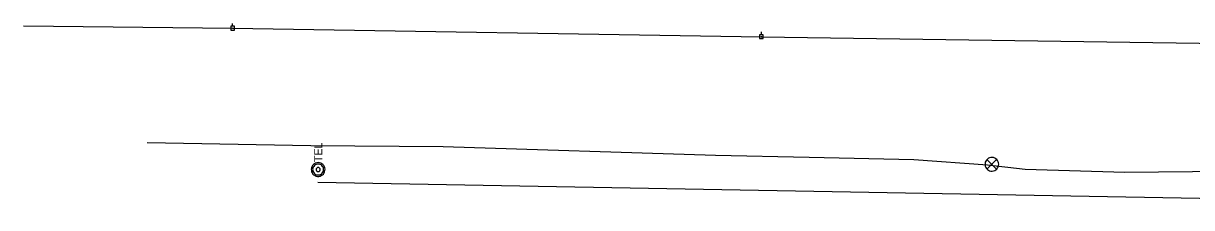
# Model space of a CAD drawing. Extents: x 596028 to 606371, y 330010 to 403088.
# Drawn here: x 602675 to 603237, y 339355 to 339444 of the extents above; entities that cross this region are included whole.
import ezdxf

# ---------------------------------------------------------------- set-up
doc = ezdxf.new("R2010")
doc.units = 0
for name, color, linetype in [('E_FTMS', 7, 'Continuous'), ('E_FTMS_Conduit', 7, 'Continuous'), ('E_UTL_EPowerPole', 7, 'Continuous'), ('E_UTL_Overhead', 7, 'Continuous'), ('E_UTL_T_MH', 7, 'Continuous'), ('E_UTL_T_UG', 7, 'Continuous')]:
    doc.layers.add(name, color=color, linetype=linetype)

# ---------------------------------------------------------------- blocks, each defined once
blk = doc.blocks.new('PPOL')
at = {"layer": 'E_UTL_EPowerPole'}
blk.add_line((-0.2, 13.7), (-0.2, 35.3), dxfattribs=at)
blk.add_lwpolyline([(-13.9, -13.7), (13.5, -13.7), (13.5, 13.7), (-13.9, 13.7)], close=True, dxfattribs=at)
blk.add_circle((0, 0), 1.77, dxfattribs=at)

msp = doc.modelspace()

# ---------------------------------------------------------------- linework, layer by layer
at = {"layer": 'E_FTMS'}
for points in [[(603144.26, 339376.32), (603144.2, 339376.95), (603144.03, 339377.55), (603143.74, 339378.11), (603143.35, 339378.6), (603142.88, 339379.01), (603142.33, 339379.32), (603141.74, 339379.53), (603141.12, 339379.62), (603140.49, 339379.59), (603139.88, 339379.44), (603139.31, 339379.18), (603138.8, 339378.82), (603138.37, 339378.36), (603138.03, 339377.83), (603137.8, 339377.25), (603137.68, 339376.63), (603137.68, 339376.01), (603137.8, 339375.39), (603138.03, 339374.81), (603138.37, 339374.28), (603138.8, 339373.83), (603139.31, 339373.46), (603139.88, 339373.2), (603140.49, 339373.05), (603141.12, 339373.02), (603141.74, 339373.11), (603142.33, 339373.32), (603142.88, 339373.63), (603143.35, 339374.04), (603143.74, 339374.54), (603144.03, 339375.09), (603144.2, 339375.7), (603144.26, 339376.32)], [(603143.23, 339378.66), (603138.62, 339374)], [(603138.62, 339378.61), (603143.27, 339373.96)]]:
    msp.add_lwpolyline(points, dxfattribs=at)
at = {"layer": 'E_FTMS_Conduit'}
msp.add_lwpolyline([(602734.83, 339386.85), (602813.61, 339385.3), (602877.22, 339384.86), (603008.1, 339380.74), (603053.18, 339379.73), (603103.48, 339378.61), (603138.89, 339376), (603156.98, 339374.04), (603204.89, 339372.51), (603286.22, 339373.29), (603355.63, 339373.86), (603395.21, 339373.58), (603428.42, 339373.37), (603470.92, 339370.64), (603497.85, 339367.32), (603522.71, 339362.77), (603571.07, 339359.28), (603611.36, 339356.61), (603696.77, 339355.53), (603784.05, 339356.58), (603816.69, 339356.04), (603863.31, 339357.46), (603900.77, 339355.46), (603953.03, 339359.31)], dxfattribs=at)
at = {"layer": 'E_UTL_Overhead'}
msp.add_lwpolyline([(602675.32, 339442.84), (602775.91, 339441.76), (603030.19, 339437.63), (603284.95, 339433.97), (603526.19, 339432.15)], dxfattribs=at)
at = {"layer": 'E_UTL_T_MH'}
for points in [[(602817.05, 339377.09), (602816.43, 339377.03), (602815.82, 339376.85), (602815.27, 339376.56), (602814.77, 339376.17), (602814.36, 339375.7), (602814.05, 339375.16), (602813.84, 339374.56), (602813.75, 339373.94), (602813.78, 339373.32), (602813.93, 339372.71), (602814.19, 339372.14), (602814.56, 339371.62), (602815.01, 339371.19), (602815.54, 339370.85), (602816.12, 339370.62), (602816.74, 339370.5), (602817.36, 339370.5), (602817.98, 339370.62), (602818.56, 339370.85), (602819.09, 339371.19), (602819.55, 339371.62), (602819.91, 339372.14), (602820.17, 339372.71), (602820.32, 339373.32), (602820.35, 339373.94), (602820.26, 339374.56), (602820.05, 339375.16), (602819.74, 339375.7), (602819.33, 339376.17), (602818.84, 339376.56), (602818.28, 339376.85), (602817.68, 339377.03), (602817.05, 339377.09)], [(602817.05, 339376.43), (602816.55, 339376.38), (602816.07, 339376.24), (602815.62, 339376.01), (602815.23, 339375.7), (602814.9, 339375.32), (602814.65, 339374.88), (602814.49, 339374.41), (602814.41, 339373.91), (602814.44, 339373.41), (602814.56, 339372.92), (602814.76, 339372.47), (602815.06, 339372.06), (602815.42, 339371.71), (602815.84, 339371.44), (602816.31, 339371.25), (602816.8, 339371.16), (602817.3, 339371.16), (602817.79, 339371.25), (602818.26, 339371.44), (602818.68, 339371.71), (602819.05, 339372.06), (602819.34, 339372.47), (602819.55, 339372.92), (602819.66, 339373.41), (602819.69, 339373.91), (602819.62, 339374.41), (602819.45, 339374.88), (602819.2, 339375.32), (602818.87, 339375.7), (602818.48, 339376.01), (602818.03, 339376.24), (602817.55, 339376.38), (602817.05, 339376.43)], [(602817.05, 339374.78), (602816.86, 339374.76), (602816.68, 339374.7), (602816.52, 339374.62), (602816.37, 339374.5), (602816.24, 339374.36), (602816.15, 339374.2), (602816.09, 339374.02), (602816.06, 339373.83), (602816.07, 339373.64), (602816.12, 339373.46), (602816.19, 339373.29), (602816.3, 339373.14), (602816.44, 339373.01), (602816.6, 339372.91), (602816.77, 339372.84), (602816.96, 339372.8), (602817.15, 339372.8), (602817.33, 339372.84), (602817.5, 339372.91), (602817.66, 339373.01), (602817.8, 339373.14), (602817.91, 339373.29), (602817.99, 339373.46), (602818.03, 339373.64), (602818.04, 339373.83), (602818.01, 339374.02), (602817.95, 339374.2), (602817.86, 339374.36), (602817.73, 339374.5), (602817.59, 339374.62), (602817.42, 339374.7), (602817.24, 339374.76), (602817.05, 339374.78)]]:
    msp.add_lwpolyline(points, dxfattribs=at)
at = {"layer": 'E_UTL_T_UG'}
msp.add_line((602816.87, 339367.66), (603421.5, 339356.73), dxfattribs=at)

# ---------------------------------------------------------------- block references
at = {"layer": 'E_UTL_EPowerPole', "xscale": 0.06561666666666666, "yscale": 0.06561666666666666}
for p in [(602775.91, 339441.76), (603030.19, 339437.63)]:
    msp.add_blockref('PPOL', p, dxfattribs=at)

# ---------------------------------------------------------------- texts
at = {"layer": 'E_UTL_T_MH'}
msp.add_text('TEL', height=3.849, rotation=90, dxfattribs=at).set_placement((602819, 339377.35))

doc.saveas('drawing.dxf')
